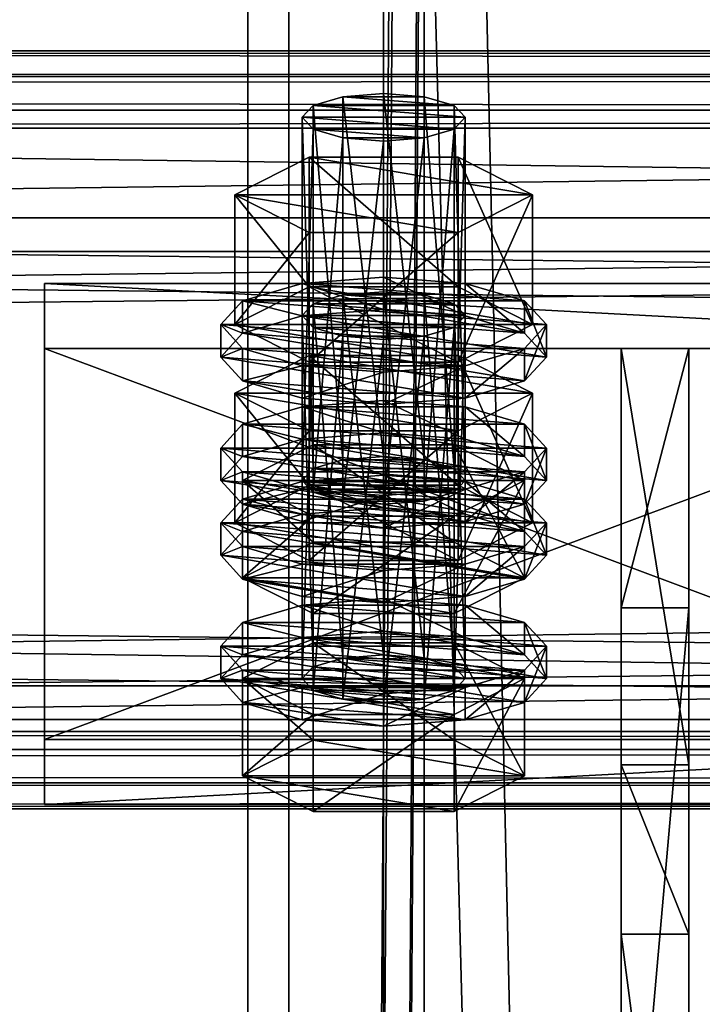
# Model space of a CAD drawing. Header units: millimetres. Extents: x 60485 to 71303, y 100 to 16900.
# Tile 868 of 1056: x 65753 to 65803, y 9896 to 9969. Entities that reach past the tile are written whole.
import ezdxf

# ---------------------------------------------------------------- set-up
doc = ezdxf.new("R2010")
doc.units = ezdxf.units.MM
for name, color, linetype in [('1', 7, 'Continuous'), ('13', 7, 'Continuous'), ('3', 7, 'Continuous'), ('4', 7, 'Continuous'), ('6', 7, 'Continuous'), ('9', 7, 'Continuous')]:
    doc.layers.add(name, color=color, linetype=linetype)

msp = doc.modelspace()

# ---------------------------------------------------------------- meshes
at = {"layer": '1', "color": 7}
mesh = msp.add_polyface(dxfattribs=at)
corners = [(65802.5, 9914.157, 5147.476), (65802.5, 9944.856, 5247.888), (65797.5, 9944.856, 5247.888), (65797.5, 9914.157, 5147.476), (65802.5, 9925.727, 5253.74), (65797.5, 9925.727, 5253.74), (65802.5, 9869.269, 5171.67), (65797.5, 9869.269, 5171.67), (65802.5, 9863.418, 5152.534), (65797.5, 9863.418, 5152.534), (65802.5, 9901.67, 5140.837), (65797.5, 9901.67, 5140.837)]
mesh.append_faces([[corners[k] for k in face] for face in [(0, 2, 3, 3), (1, 5, 2, 2), (4, 7, 5, 5), (6, 9, 7, 7), (8, 11, 9, 9), (10, 3, 11, 11), (1, 6, 4, 4), (8, 0, 10, 10), (3, 9, 11, 11), (7, 2, 5, 5)]], dxfattribs={"vtx0": -1, "color": 7})
mesh.append_faces([[corners[k] for k in face] for face in [(6, 0, 8, 8), (9, 3, 7, 7)]], dxfattribs={"vtx0": -1, "vtx1": -1, "color": 7})
mesh.append_faces([[corners[k] for k in face] for face in [(6, 1, 0, 0), (7, 3, 2, 2)]], dxfattribs={"vtx0": -1, "vtx2": -1, "vtx3": -1, "color": 7})
mesh.append_faces([[corners[k] for k in face] for face in [(0, 1, 2, 2), (1, 4, 5, 5), (4, 6, 7, 7), (6, 8, 9, 9), (8, 10, 11, 11), (10, 0, 3, 3)]], dxfattribs={"vtx2": -1, "vtx3": -1, "color": 7})
at = {"layer": '13', "color": 20}
mesh = msp.add_polyface(dxfattribs=at)
corners = [(65780, 9960.148, 5210.687), (65777, 9960.383, 5211.456), (65777, 9933.606, 5219.642), (65774.804, 9961.025, 5213.556), (65774.804, 9934.248, 5221.743), (65774, 9961.902, 5216.425), (65774, 9935.125, 5224.612), (65774.804, 9962.779, 5219.294), (65774.804, 9936.002, 5227.48), (65777, 9963.421, 5221.394), (65777, 9936.644, 5229.581), (65780, 9963.656, 5222.163), (65780, 9936.879, 5230.349), (65783, 9960.383, 5211.456), (65785.196, 9961.025, 5213.556), (65786, 9961.902, 5216.425), (65785.196, 9962.779, 5219.294), (65783, 9963.421, 5221.394), (65785.485, 9953.402, 5209.09), (65774.515, 9953.402, 5209.09), (65774.515, 9943.839, 5212.013), (65769.03, 9956.18, 5218.174), (65769.03, 9946.617, 5221.098), (65774.515, 9958.958, 5227.259), (65774.515, 9949.394, 5230.183), (65785.485, 9949.394, 5230.183), (65790.97, 9956.18, 5218.174), (65785.485, 9943.839, 5212.013), (65769.608, 9944.863, 5215.36), (65768, 9946.617, 5221.098), (65768, 9944.226, 5221.829), (65769.608, 9942.472, 5216.091), (65769.608, 9948.371, 5226.836), (65769.608, 9945.98, 5227.567), (65774, 9949.655, 5231.036), (65774, 9947.265, 5231.767), (65780, 9950.125, 5232.574), (65780, 9947.735, 5233.305), (65774, 9943.579, 5211.16), (65786, 9943.579, 5211.16), (65790.392, 9944.863, 5215.36), (65792, 9946.617, 5221.098), (65790.392, 9948.371, 5226.836), (65790.392, 9945.98, 5227.567), (65792, 9944.226, 5221.829), (65790.392, 9942.472, 5216.091), (65777, 9945.764, 5163.641), (65783, 9945.764, 5163.641), (65774.804, 9946.406, 5165.741), (65785.196, 9946.406, 5165.741), (65774, 9947.283, 5168.61), (65786, 9947.283, 5168.61), (65774.804, 9948.16, 5171.479), (65785.196, 9948.16, 5171.479), (65777, 9948.802, 5173.579), (65783, 9948.802, 5173.579), (65780, 9949.037, 5174.348)]
mesh.append_faces([[corners[k] for k in face] for face in [(9, 12, 10, 10), (13, 1, 0, 0), (9, 17, 11, 11), (19, 22, 20, 20), (21, 24, 22, 22), (23, 25, 24, 24), (18, 21, 19, 19), (22, 27, 20, 20), (28, 30, 31, 31), (29, 33, 30, 30), (32, 35, 33, 33), (34, 37, 35, 35), (54, 55, 56, 56)]], dxfattribs={"vtx0": -1, "color": 20})
mesh.append_faces([[corners[k] for k in face] for face in [(1, 13, 3, 3), (3, 14, 5, 5), (5, 15, 7, 7), (7, 16, 9, 9), (21, 26, 23, 23), (24, 27, 22, 22), (38, 39, 28, 28), (28, 40, 29, 29), (29, 41, 32, 32), (32, 42, 34, 34), (37, 43, 35, 35), (35, 44, 33, 33), (33, 45, 30, 30), (46, 47, 48, 48), (48, 49, 50, 50), (50, 51, 52, 52), (52, 53, 54, 54)]], dxfattribs={"vtx0": -1, "vtx1": -1, "color": 20})
mesh.append_faces([[corners[k] for k in face] for face in [(0, 1, 2, 2), (1, 3, 4, 4), (3, 5, 6, 6), (5, 7, 8, 8), (7, 9, 10, 10), (9, 11, 12, 12), (18, 19, 20, 20), (19, 21, 22, 22), (21, 23, 24, 24), (28, 29, 30, 30), (29, 32, 33, 33), (32, 34, 35, 35), (34, 36, 37, 37)]], dxfattribs={"vtx2": -1, "vtx3": -1, "color": 20})
mesh = msp.add_polyface(dxfattribs=at)
corners = [(65786, 9961.902, 5216.425), (65785.196, 9961.025, 5213.556), (65785.196, 9934.248, 5221.743), (65783, 9960.383, 5211.456), (65783, 9933.606, 5219.642), (65780, 9960.148, 5210.687), (65780, 9933.371, 5218.874), (65780, 9963.656, 5222.163), (65783, 9963.421, 5221.394), (65783, 9936.644, 5229.581), (65780, 9936.879, 5230.349), (65785.196, 9962.779, 5219.294), (65785.196, 9936.002, 5227.48), (65786, 9935.125, 5224.612), (65774.804, 9961.025, 5213.556), (65774, 9961.902, 5216.425), (65774.804, 9962.779, 5219.294), (65777, 9963.421, 5221.394), (65790.97, 9956.18, 5218.174), (65785.485, 9953.402, 5209.09), (65785.485, 9943.839, 5212.013), (65790.97, 9946.617, 5221.098), (65774.515, 9943.839, 5212.013), (65774.515, 9958.958, 5227.259), (65785.485, 9958.958, 5227.259), (65785.485, 9949.394, 5230.183), (65769.03, 9956.18, 5218.174), (65774.515, 9949.394, 5230.183), (65792, 9946.617, 5221.098), (65790.392, 9944.863, 5215.36), (65790.392, 9942.472, 5216.091), (65792, 9944.226, 5221.829), (65780, 9950.125, 5232.574), (65786, 9949.655, 5231.036), (65786, 9947.265, 5231.767), (65780, 9947.735, 5233.305), (65790.392, 9948.371, 5226.836), (65790.392, 9945.98, 5227.567), (65769.608, 9944.863, 5215.36), (65786, 9943.579, 5211.16), (65768, 9946.617, 5221.098), (65769.608, 9948.371, 5226.836), (65774, 9949.655, 5231.036), (65774, 9947.265, 5231.767), (65769.608, 9945.98, 5227.567), (65783, 9945.764, 5163.641), (65777, 9945.764, 5163.641), (65780, 9945.529, 5162.872), (65774.804, 9946.406, 5165.741), (65785.196, 9946.406, 5165.741), (65774, 9947.283, 5168.61), (65786, 9947.283, 5168.61), (65774.804, 9948.16, 5171.479), (65785.196, 9948.16, 5171.479), (65777, 9948.802, 5173.579), (65783, 9948.802, 5173.579), (65774.515, 9944.339, 5179.444), (65790.97, 9941.561, 5170.359), (65785.485, 9944.339, 5179.444)]
mesh.append_faces([[corners[k] for k in face] for face in [(7, 9, 10, 10), (18, 20, 21, 21), (19, 22, 20, 20), (24, 21, 25, 25), (23, 18, 24, 24), (21, 27, 25, 25), (28, 30, 31, 31), (32, 34, 35, 35), (33, 37, 34, 34), (36, 31, 37, 37), (42, 33, 32, 32), (37, 35, 34, 34), (45, 46, 47, 47), (56, 57, 58, 58)]], dxfattribs={"vtx0": -1, "color": 20})
mesh.append_faces([[corners[k] for k in face] for face in [(14, 3, 1, 1), (15, 1, 0, 0), (16, 0, 11, 11), (17, 11, 8, 8), (26, 19, 18, 18), (27, 21, 20, 20), (38, 39, 29, 29), (40, 29, 28, 28), (41, 28, 36, 36), (42, 36, 33, 33), (43, 37, 31, 31), (44, 31, 30, 30), (48, 45, 49, 49), (50, 49, 51, 51), (52, 51, 53, 53), (54, 53, 55, 55)]], dxfattribs={"vtx0": -1, "vtx2": -1, "vtx3": -1, "color": 20})
mesh.append_faces([[corners[k] for k in face] for face in [(0, 1, 2, 2), (1, 3, 4, 4), (3, 5, 6, 6), (7, 8, 9, 9), (8, 11, 12, 12), (11, 0, 13, 13), (18, 19, 20, 20), (23, 24, 25, 25), (24, 18, 21, 21), (28, 29, 30, 30), (32, 33, 34, 34), (33, 36, 37, 37), (36, 28, 31, 31)]], dxfattribs={"vtx2": -1, "vtx3": -1, "color": 20})
mesh = msp.add_polyface(dxfattribs=at)
corners = [(65786, 9961.902, 5216.425), (65785.196, 9934.248, 5221.743), (65786, 9935.125, 5224.612), (65785.196, 9961.025, 5213.556), (65783, 9933.606, 5219.642), (65783, 9960.383, 5211.456), (65780, 9933.371, 5218.874), (65783, 9963.421, 5221.394), (65785.196, 9936.002, 5227.48), (65783, 9936.644, 5229.581), (65785.196, 9962.779, 5219.294), (65777, 9936.644, 5229.581), (65780, 9936.879, 5230.349), (65774.804, 9936.002, 5227.48), (65774, 9935.125, 5224.612), (65769.608, 9935.125, 5224.612), (65785.196, 9932.494, 5216.005), (65790.392, 9935.125, 5224.612), (65774.804, 9937.757, 5233.218), (65785.196, 9937.757, 5233.218), (65792, 9937.516, 5223.881), (65790.392, 9935.762, 5218.143), (65790.392, 9933.371, 5218.874), (65792, 9935.125, 5224.612), (65780, 9941.024, 5235.356), (65786, 9940.554, 5233.819), (65786, 9938.164, 5234.55), (65780, 9938.634, 5236.087), (65790.392, 9939.27, 5229.618), (65790.392, 9936.879, 5230.349), (65786, 9934.478, 5213.942), (65774, 9934.478, 5213.942), (65780, 9934.008, 5212.405), (65769.608, 9935.762, 5218.143), (65768, 9937.516, 5223.881), (65769.608, 9939.27, 5229.618), (65774, 9940.554, 5233.819), (65774, 9938.164, 5234.55), (65769.608, 9936.879, 5230.349), (65790.392, 9944.863, 5215.36), (65786, 9943.579, 5211.16), (65786, 9941.188, 5211.891), (65790.392, 9942.472, 5216.091), (65780, 9943.108, 5209.622), (65780, 9940.718, 5210.353), (65774, 9943.579, 5211.16), (65768, 9944.226, 5221.829), (65780, 9949.037, 5174.348), (65783, 9948.802, 5173.579), (65783, 9922.026, 5181.765), (65785.196, 9948.16, 5171.479), (65785.196, 9921.384, 5179.665), (65790.97, 9941.561, 5170.359), (65785.485, 9938.784, 5161.274), (65785.485, 9929.221, 5164.198), (65774.515, 9944.339, 5179.444), (65785.485, 9944.339, 5179.444), (65785.485, 9934.776, 5182.368), (65790.97, 9931.998, 5173.283), (65769.03, 9941.561, 5170.359), (65774, 9935.037, 5183.221), (65790.392, 9933.753, 5179.021), (65786, 9935.037, 5183.221), (65780, 9935.507, 5184.759)]
mesh.append_faces([[corners[k] for k in face] for face in [(0, 1, 2, 2), (3, 4, 1, 1), (5, 6, 4, 4), (7, 8, 9, 9), (10, 2, 8, 8), (9, 11, 12, 12), (18, 17, 19, 19), (20, 22, 23, 23), (24, 26, 27, 27), (25, 29, 26, 26), (28, 23, 29, 29), (30, 31, 32, 32), (36, 25, 24, 24), (29, 27, 26, 26), (39, 41, 42, 42), (40, 44, 41, 41), (40, 45, 43, 43), (56, 58, 57, 57), (60, 62, 63, 63)]], dxfattribs={"vtx0": -1, "color": 20})
mesh.append_faces([[corners[k] for k in face] for face in [(11, 9, 8, 8), (13, 8, 2, 2), (14, 2, 1, 1), (15, 16, 17, 17), (33, 30, 21, 21), (34, 21, 20, 20), (35, 20, 28, 28), (36, 28, 25, 25), (37, 29, 23, 23), (38, 23, 22, 22), (46, 42, 41, 41), (59, 53, 52, 52), (60, 61, 62, 62)]], dxfattribs={"vtx0": -1, "vtx2": -1, "vtx3": -1, "color": 20})
mesh.append_faces([[corners[k] for k in face] for face in [(20, 21, 22, 22), (24, 25, 26, 26), (25, 28, 29, 29), (28, 20, 23, 23), (39, 40, 41, 41), (40, 43, 44, 44), (47, 48, 49, 49), (48, 50, 51, 51), (52, 53, 54, 54), (55, 56, 57, 57), (56, 52, 58, 58)]], dxfattribs={"vtx2": -1, "vtx3": -1, "color": 20})
mesh = msp.add_polyface(dxfattribs=at)
corners = [(65780, 9960.148, 5210.687), (65777, 9933.606, 5219.642), (65780, 9933.371, 5218.874), (65777, 9960.383, 5211.456), (65774.804, 9934.248, 5221.743), (65774.804, 9961.025, 5213.556), (65774, 9935.125, 5224.612), (65774, 9961.902, 5216.425), (65774.804, 9936.002, 5227.48), (65774.804, 9962.779, 5219.294), (65777, 9936.644, 5229.581), (65785.196, 9936.002, 5227.48), (65786, 9935.125, 5224.612), (65785.196, 9934.248, 5221.743), (65769.608, 9935.125, 5224.612), (65790.392, 9935.125, 5224.612), (65774.804, 9937.757, 5233.218), (65774, 9934.478, 5213.942), (65769.608, 9935.762, 5218.143), (65769.608, 9933.371, 5218.874), (65768, 9937.516, 5223.881), (65768, 9935.125, 5224.612), (65769.608, 9939.27, 5229.618), (65769.608, 9936.879, 5230.349), (65774, 9940.554, 5233.819), (65774, 9938.164, 5234.55), (65780, 9941.024, 5235.356), (65780, 9938.634, 5236.087), (65786, 9934.478, 5213.942), (65790.392, 9935.762, 5218.143), (65792, 9937.516, 5223.881), (65790.392, 9939.27, 5229.618), (65790.392, 9936.879, 5230.349), (65792, 9935.125, 5224.612), (65790.392, 9933.371, 5218.874), (65780, 9943.108, 5209.622), (65774, 9943.579, 5211.16), (65774, 9941.188, 5211.891), (65780, 9940.718, 5210.353), (65769.608, 9944.863, 5215.36), (65769.608, 9942.472, 5216.091), (65768, 9944.226, 5221.829), (65786, 9941.188, 5211.891), (65774, 9947.283, 5168.61), (65774.804, 9948.16, 5171.479), (65774.804, 9921.384, 5179.665), (65777, 9948.802, 5173.579), (65777, 9922.026, 5181.765), (65780, 9949.037, 5174.348), (65780, 9922.261, 5182.534), (65774.515, 9938.784, 5161.274), (65769.03, 9941.561, 5170.359), (65769.03, 9931.998, 5173.283), (65774.515, 9944.339, 5179.444), (65774.515, 9934.776, 5182.368), (65785.485, 9934.776, 5182.368), (65785.485, 9938.784, 5161.274), (65790.97, 9941.561, 5170.359), (65774, 9935.037, 5183.221), (65780, 9935.507, 5184.759), (65780, 9933.116, 5185.489), (65769.608, 9933.753, 5179.021), (65790.392, 9933.753, 5179.021)]
mesh.append_faces([[corners[k] for k in face] for face in [(0, 1, 2, 2), (3, 4, 1, 1), (5, 6, 4, 4), (7, 8, 6, 6), (9, 10, 8, 8), (18, 21, 19, 19), (20, 23, 21, 21), (22, 25, 23, 23), (24, 27, 25, 25), (35, 37, 38, 38), (36, 40, 37, 37), (40, 38, 37, 37), (51, 54, 52, 52), (53, 55, 54, 54), (56, 51, 50, 50)]], dxfattribs={"vtx0": -1, "color": 20})
mesh.append_faces([[corners[k] for k in face] for face in [(10, 11, 8, 8), (8, 12, 6, 6), (6, 13, 4, 4), (14, 15, 16, 16), (17, 28, 18, 18), (18, 29, 20, 20), (20, 30, 22, 22), (22, 31, 24, 24), (27, 32, 25, 25), (25, 33, 23, 23), (23, 34, 21, 21), (41, 42, 40, 40), (51, 57, 53, 53), (61, 62, 58, 58)]], dxfattribs={"vtx0": -1, "vtx1": -1, "color": 20})
mesh.append_faces([[corners[k] for k in face] for face in [(40, 42, 38, 38)]], dxfattribs={"vtx0": -1, "vtx2": -1, "vtx3": -1, "color": 20})
mesh.append_faces([[corners[k] for k in face] for face in [(17, 18, 19, 19), (18, 20, 21, 21), (20, 22, 23, 23), (22, 24, 25, 25), (24, 26, 27, 27), (35, 36, 37, 37), (36, 39, 40, 40), (43, 44, 45, 45), (44, 46, 47, 47), (46, 48, 49, 49), (50, 51, 52, 52), (51, 53, 54, 54), (58, 59, 60, 60)]], dxfattribs={"vtx2": -1, "vtx3": -1, "color": 20})
mesh = msp.add_polyface(dxfattribs=at)
corners = [(65774.804, 9934.248, 5221.743), (65785.196, 9934.248, 5221.743), (65783, 9933.606, 5219.642), (65777, 9933.606, 5219.642), (65780, 9933.371, 5218.874), (65790.392, 9935.125, 5224.612), (65785.196, 9932.494, 5216.005), (65785.196, 9925.322, 5218.198), (65790.392, 9927.953, 5226.804), (65774.804, 9937.757, 5233.218), (65785.196, 9937.757, 5233.218), (65785.196, 9930.584, 5235.411), (65774.804, 9930.584, 5235.411), (65790.392, 9935.762, 5218.143), (65786, 9934.478, 5213.942), (65786, 9932.087, 5214.673), (65790.392, 9933.371, 5218.874), (65780, 9934.008, 5212.405), (65780, 9931.617, 5213.136), (65768, 9935.125, 5224.612), (65786, 9947.283, 5168.61), (65785.196, 9946.406, 5165.741), (65785.196, 9919.63, 5173.927), (65783, 9945.764, 5163.641), (65783, 9918.987, 5171.827), (65780, 9945.529, 5162.872), (65780, 9918.752, 5171.058), (65780, 9949.037, 5174.348), (65783, 9922.026, 5181.765), (65780, 9922.261, 5182.534), (65783, 9948.802, 5173.579), (65785.196, 9921.384, 5179.665), (65785.196, 9948.16, 5171.479), (65786, 9920.507, 5176.796), (65790.97, 9941.561, 5170.359), (65785.485, 9929.221, 5164.198), (65790.97, 9931.998, 5173.283), (65785.485, 9938.784, 5161.274), (65774.515, 9929.221, 5164.198), (65774.515, 9934.776, 5182.368), (65785.485, 9934.776, 5182.368), (65792, 9931.998, 5173.283), (65790.392, 9930.244, 5167.545), (65790.392, 9927.853, 5168.276), (65792, 9929.608, 5174.014), (65786, 9928.96, 5163.345), (65786, 9926.569, 5164.076), (65780, 9928.49, 5161.807), (65780, 9926.099, 5162.538), (65780, 9935.507, 5184.759), (65786, 9935.037, 5183.221), (65786, 9932.646, 5183.952), (65780, 9933.116, 5185.489), (65790.392, 9933.753, 5179.021), (65790.392, 9931.362, 5179.752), (65774, 9928.96, 5163.345), (65769.608, 9930.244, 5167.545), (65768, 9931.998, 5173.283), (65769.608, 9933.753, 5179.021), (65774, 9932.646, 5183.952), (65769.608, 9931.362, 5179.752), (65768, 9929.608, 5174.014)]
mesh.append_faces([[corners[k] for k in face] for face in [(3, 2, 4, 4), (5, 7, 8, 8), (10, 8, 11, 11), (8, 12, 11, 11), (13, 15, 16, 16), (14, 18, 15, 15), (27, 28, 29, 29), (30, 31, 28, 28), (32, 33, 31, 31), (34, 35, 36, 36), (37, 38, 35, 35), (36, 39, 40, 40), (41, 43, 44, 44), (42, 46, 43, 43), (49, 51, 52, 52), (50, 54, 51, 51), (53, 44, 54, 54), (45, 55, 47, 47), (54, 52, 51, 51)]], dxfattribs={"vtx0": -1, "color": 20})
mesh.append_faces([[corners[k] for k in face] for face in [(0, 1, 2, 2), (19, 16, 15, 15), (39, 36, 35, 35), (56, 45, 42, 42), (57, 42, 41, 41), (58, 41, 53, 53), (59, 54, 44, 44), (60, 44, 43, 43), (61, 43, 46, 46)]], dxfattribs={"vtx0": -1, "vtx2": -1, "vtx3": -1, "color": 20})
mesh.append_faces([[corners[k] for k in face] for face in [(5, 6, 7, 7), (9, 10, 11, 11), (10, 5, 8, 8), (13, 14, 15, 15), (14, 17, 18, 18), (20, 21, 22, 22), (21, 23, 24, 24), (23, 25, 26, 26), (32, 20, 33, 33), (41, 42, 43, 43), (42, 45, 46, 46), (45, 47, 48, 48), (49, 50, 51, 51), (50, 53, 54, 54), (53, 41, 44, 44)]], dxfattribs={"vtx2": -1, "vtx3": -1, "color": 20})
mesh = msp.add_polyface(dxfattribs=at)
corners = [(65774.804, 9934.248, 5221.743), (65783, 9933.606, 5219.642), (65777, 9933.606, 5219.642), (65785.196, 9932.494, 5216.005), (65774.804, 9932.494, 5216.005), (65774.804, 9925.322, 5218.198), (65769.608, 9935.125, 5224.612), (65769.608, 9927.953, 5226.804), (65774.804, 9937.757, 5233.218), (65774.804, 9930.584, 5235.411), (65785.196, 9930.584, 5235.411), (65790.392, 9927.953, 5226.804), (65780, 9934.008, 5212.405), (65774, 9934.478, 5213.942), (65774, 9932.087, 5214.673), (65780, 9931.617, 5213.136), (65769.608, 9933.371, 5218.874), (65768, 9935.125, 5224.612), (65786, 9932.087, 5214.673), (65780, 9945.529, 5162.872), (65777, 9945.764, 5163.641), (65777, 9918.987, 5171.827), (65774.804, 9946.406, 5165.741), (65774.804, 9919.63, 5173.927), (65774, 9947.283, 5168.61), (65774, 9920.507, 5176.796), (65774.804, 9921.384, 5179.665), (65774.804, 9948.16, 5171.479), (65777, 9922.026, 5181.765), (65777, 9948.802, 5173.579), (65780, 9922.261, 5182.534), (65785.485, 9938.784, 5161.274), (65774.515, 9938.784, 5161.274), (65774.515, 9929.221, 5164.198), (65769.03, 9931.998, 5173.283), (65774.515, 9934.776, 5182.368), (65785.485, 9929.221, 5164.198), (65780, 9928.49, 5161.807), (65774, 9928.96, 5163.345), (65774, 9926.569, 5164.076), (65780, 9926.099, 5162.538), (65769.608, 9930.244, 5167.545), (65769.608, 9927.853, 5168.276), (65768, 9931.998, 5173.283), (65768, 9929.608, 5174.014), (65769.608, 9933.753, 5179.021), (65769.608, 9931.362, 5179.752), (65774, 9935.037, 5183.221), (65774, 9932.646, 5183.952), (65780, 9933.116, 5185.489), (65786, 9928.96, 5163.345), (65790.392, 9930.244, 5167.545), (65792, 9931.998, 5173.283), (65790.392, 9931.362, 5179.752), (65792, 9929.608, 5174.014), (65790.392, 9927.853, 5168.276), (65786, 9926.569, 5164.076)]
mesh.append_faces([[corners[k] for k in face] for face in [(4, 7, 5, 5), (6, 9, 7, 7), (8, 10, 9, 9), (3, 6, 4, 4), (12, 14, 15, 15), (13, 16, 14, 14), (16, 15, 14, 14), (24, 26, 25, 25), (27, 28, 26, 26), (29, 30, 28, 28), (32, 34, 33, 33), (34, 36, 33, 33), (37, 39, 40, 40), (38, 42, 39, 39), (41, 44, 42, 42), (43, 46, 44, 44), (45, 48, 46, 46), (47, 49, 48, 48)]], dxfattribs={"vtx0": -1, "color": 20})
mesh.append_faces([[corners[k] for k in face] for face in [(0, 1, 2, 2), (9, 11, 7, 7), (17, 18, 16, 16), (35, 36, 34, 34), (38, 50, 41, 41), (41, 51, 43, 43), (43, 52, 45, 45), (49, 53, 48, 48), (48, 54, 46, 46), (46, 55, 44, 44), (44, 56, 42, 42)]], dxfattribs={"vtx0": -1, "vtx1": -1, "color": 20})
mesh.append_faces([[corners[k] for k in face] for face in [(16, 18, 15, 15)]], dxfattribs={"vtx0": -1, "vtx2": -1, "vtx3": -1, "color": 20})
mesh.append_faces([[corners[k] for k in face] for face in [(3, 4, 5, 5), (4, 6, 7, 7), (6, 8, 9, 9), (12, 13, 14, 14), (19, 20, 21, 21), (20, 22, 23, 23), (22, 24, 25, 25), (31, 32, 33, 33), (37, 38, 39, 39), (38, 41, 42, 42), (41, 43, 44, 44), (43, 45, 46, 46), (45, 47, 48, 48)]], dxfattribs={"vtx2": -1, "vtx3": -1, "color": 20})
mesh = msp.add_polyface(dxfattribs=at)
corners = [(65785.196, 9932.494, 5216.005), (65774.804, 9925.322, 5218.198), (65785.196, 9925.322, 5218.198), (65769.608, 9927.953, 5226.804), (65790.392, 9927.953, 5226.804), (65786, 9947.283, 5168.61), (65785.196, 9919.63, 5173.927), (65786, 9920.507, 5176.796), (65785.196, 9946.406, 5165.741), (65783, 9918.987, 5171.827), (65783, 9945.764, 5163.641), (65780, 9918.752, 5171.058), (65785.196, 9921.384, 5179.665), (65780, 9922.261, 5182.534), (65783, 9922.026, 5181.765), (65777, 9922.026, 5181.765), (65774.804, 9921.384, 5179.665), (65774.804, 9919.63, 5173.927), (65777, 9918.987, 5171.827), (65790.392, 9920.507, 5176.796), (65785.196, 9917.875, 5168.19), (65785.196, 9910.703, 5170.382), (65790.392, 9913.334, 5178.989), (65774.804, 9910.703, 5170.382), (65774.804, 9923.138, 5185.403), (65785.196, 9923.138, 5185.403), (65785.196, 9915.966, 5187.596), (65769.608, 9920.507, 5176.796), (65774.804, 9915.966, 5187.596), (65769.608, 9913.334, 5178.989), (65792, 9922.897, 5176.065), (65790.392, 9921.143, 5170.328), (65790.392, 9918.752, 5171.058), (65792, 9920.507, 5176.796), (65786, 9919.859, 5166.127), (65786, 9917.468, 5166.858), (65780, 9919.389, 5164.59), (65780, 9916.998, 5165.321), (65780, 9926.406, 5187.541), (65786, 9925.936, 5186.004), (65786, 9923.545, 5186.734), (65780, 9924.015, 5188.272), (65790.392, 9924.652, 5181.803), (65790.392, 9922.261, 5182.534), (65774, 9919.859, 5166.127), (65769.608, 9921.143, 5170.328), (65768, 9922.897, 5176.065), (65769.608, 9924.652, 5181.803), (65774, 9925.936, 5186.004), (65774, 9923.545, 5186.734), (65769.608, 9922.261, 5182.534), (65768, 9920.507, 5176.796), (65786, 9928.96, 5163.345), (65780, 9926.099, 5162.538), (65786, 9926.569, 5164.076)]
mesh.append_faces([[corners[k] for k in face] for face in [(0, 1, 2, 2), (5, 6, 7, 7), (8, 9, 6, 6), (10, 11, 9, 9), (12, 13, 14, 14), (18, 9, 11, 11), (19, 21, 22, 22), (20, 23, 21, 21), (25, 22, 26, 26), (24, 19, 25, 25), (22, 28, 26, 26), (30, 32, 33, 33), (31, 35, 32, 32), (34, 37, 35, 35), (38, 40, 41, 41), (39, 43, 40, 40), (42, 33, 43, 43), (34, 44, 36, 36), (48, 39, 38, 38), (43, 41, 40, 40), (52, 53, 54, 54)]], dxfattribs={"vtx0": -1, "color": 20})
mesh.append_faces([[corners[k] for k in face] for face in [(3, 4, 2, 2), (15, 12, 7, 7), (16, 7, 6, 6), (17, 6, 9, 9), (27, 20, 19, 19), (29, 22, 21, 21), (45, 34, 31, 31), (46, 31, 30, 30), (47, 30, 42, 42), (48, 42, 39, 39), (49, 43, 33, 33), (50, 33, 32, 32), (51, 32, 35, 35)]], dxfattribs={"vtx0": -1, "vtx2": -1, "vtx3": -1, "color": 20})
mesh.append_faces([[corners[k] for k in face] for face in [(19, 20, 21, 21), (24, 25, 26, 26), (25, 19, 22, 22), (30, 31, 32, 32), (31, 34, 35, 35), (34, 36, 37, 37), (38, 39, 40, 40), (39, 42, 43, 43), (42, 30, 33, 33)]], dxfattribs={"vtx2": -1, "vtx3": -1, "color": 20})
mesh = msp.add_polyface(dxfattribs=at)
corners = [(65769.608, 9927.953, 5226.804), (65785.196, 9925.322, 5218.198), (65774.804, 9925.322, 5218.198), (65780, 9945.529, 5162.872), (65777, 9918.987, 5171.827), (65780, 9918.752, 5171.058), (65777, 9945.764, 5163.641), (65774.804, 9919.63, 5173.927), (65774.804, 9946.406, 5165.741), (65774, 9920.507, 5176.796), (65780, 9922.261, 5182.534), (65785.196, 9921.384, 5179.665), (65777, 9922.026, 5181.765), (65786, 9920.507, 5176.796), (65774.804, 9921.384, 5179.665), (65785.196, 9919.63, 5173.927), (65783, 9918.987, 5171.827), (65785.196, 9917.875, 5168.19), (65774.804, 9917.875, 5168.19), (65774.804, 9910.703, 5170.382), (65769.608, 9920.507, 5176.796), (65769.608, 9913.334, 5178.989), (65774.804, 9923.138, 5185.403), (65774.804, 9915.966, 5187.596), (65785.196, 9915.966, 5187.596), (65790.392, 9920.507, 5176.796), (65790.392, 9913.334, 5178.989), (65785.196, 9910.703, 5170.382), (65780, 9919.389, 5164.59), (65774, 9919.859, 5166.127), (65774, 9917.468, 5166.858), (65780, 9916.998, 5165.321), (65769.608, 9921.143, 5170.328), (65769.608, 9918.752, 5171.058), (65768, 9922.897, 5176.065), (65768, 9920.507, 5176.796), (65769.608, 9924.652, 5181.803), (65769.608, 9922.261, 5182.534), (65774, 9925.936, 5186.004), (65774, 9923.545, 5186.734), (65780, 9926.406, 5187.541), (65780, 9924.015, 5188.272), (65786, 9919.859, 5166.127), (65790.392, 9921.143, 5170.328), (65792, 9922.897, 5176.065), (65790.392, 9924.652, 5181.803), (65790.392, 9922.261, 5182.534), (65792, 9920.507, 5176.796), (65790.392, 9918.752, 5171.058), (65786, 9917.468, 5166.858), (65769.608, 9927.853, 5168.276), (65786, 9926.569, 5164.076), (65780, 9926.099, 5162.538), (65774, 9926.569, 5164.076)]
mesh.append_faces([[corners[k] for k in face] for face in [(0, 1, 2, 2), (3, 4, 5, 5), (6, 7, 4, 4), (8, 9, 7, 7), (18, 21, 19, 19), (20, 23, 21, 21), (22, 24, 23, 23), (17, 20, 18, 18), (21, 27, 19, 19), (28, 30, 31, 31), (29, 33, 30, 30), (32, 35, 33, 33), (34, 37, 35, 35), (36, 39, 37, 37), (38, 41, 39, 39), (33, 31, 30, 30), (50, 52, 53, 53)]], dxfattribs={"vtx0": -1, "color": 20})
mesh.append_faces([[corners[k] for k in face] for face in [(10, 11, 12, 12), (12, 13, 14, 14), (14, 15, 9, 9), (9, 15, 7, 7), (7, 16, 4, 4), (20, 25, 22, 22), (23, 26, 21, 21), (29, 42, 32, 32), (32, 43, 34, 34), (34, 44, 36, 36), (36, 45, 38, 38), (41, 46, 39, 39), (39, 47, 37, 37), (37, 48, 35, 35), (35, 49, 33, 33)]], dxfattribs={"vtx0": -1, "vtx1": -1, "color": 20})
mesh.append_faces([[corners[k] for k in face] for face in [(33, 49, 31, 31), (50, 51, 52, 52)]], dxfattribs={"vtx0": -1, "vtx2": -1, "vtx3": -1, "color": 20})
mesh.append_faces([[corners[k] for k in face] for face in [(17, 18, 19, 19), (18, 20, 21, 21), (20, 22, 23, 23), (28, 29, 30, 30), (29, 32, 33, 33), (32, 34, 35, 35), (34, 36, 37, 37), (36, 38, 39, 39), (38, 40, 41, 41)]], dxfattribs={"vtx2": -1, "vtx3": -1, "color": 20})
at = {"layer": '3', "color": 91}
mesh = msp.add_polyface(dxfattribs=at)
corners = [(65773, 16854.959, 2970.03), (65773, 16738.421, 2970.03), (65773, 8515, 5484.182), (65773, 8515, 5561.563), (65773, 16854.959, 3011.782), (65827, 8515, 5561.563), (65827, 16854.959, 3011.782), (65827, 16738.421, 2970.03), (65827, 16854.959, 2970.03), (65827, 8515, 5484.182), (65830, 8515, 5564.7), (65830, 8515, 5481.045), (65770, 8515, 5481.045), (65770, 8515, 5564.7), (65770, 16854.959, 3014.919), (65830, 16854.959, 3014.919), (65830, 16854.959, 2970.03), (65770, 16854.959, 2970.03), (65770, 16728.16, 2970.03), (65830, 16728.16, 2970.03)]
mesh.append_faces([[corners[k] for k in face] for face in [(1, 4, 0, 0), (3, 1, 2, 2), (3, 6, 4, 4), (7, 5, 9, 9), (6, 7, 8, 8), (1, 9, 2, 2), (10, 14, 15, 15), (16, 6, 8, 8), (0, 14, 17, 17), (18, 13, 12, 12), (14, 18, 17, 17), (19, 12, 11, 11), (19, 15, 16, 16), (10, 19, 11, 11), (7, 16, 8, 8), (17, 1, 0, 0)]], dxfattribs={"vtx0": -1, "color": 91})
mesh.append_faces([[corners[k] for k in face] for face in [(4, 1, 3, 3), (5, 7, 6, 6), (10, 5, 13, 13), (5, 11, 9, 9), (9, 11, 2, 2), (13, 3, 12, 12), (3, 13, 5, 5), (12, 2, 11, 11), (14, 4, 15, 15), (15, 6, 16, 16), (13, 18, 14, 14), (15, 19, 10, 10), (19, 7, 18, 18), (18, 1, 17, 17), (1, 18, 7, 7)]], dxfattribs={"vtx0": -1, "vtx1": -1, "color": 91})
mesh.append_faces([[corners[k] for k in face] for face in [(5, 10, 11, 11), (12, 3, 2, 2), (14, 0, 4, 4), (15, 4, 6, 6), (7, 19, 16, 16)]], dxfattribs={"vtx0": -1, "vtx2": -1, "vtx3": -1, "color": 91})
mesh.append_faces([[corners[k] for k in face] for face in [(3, 5, 6, 6), (1, 7, 9, 9), (10, 13, 14, 14), (19, 18, 12, 12)]], dxfattribs={"vtx2": -1, "vtx3": -1, "color": 91})
mesh = msp.add_polyface(dxfattribs=at)
corners = [(65845, 9911.233, 5137.913), (65755, 9911.233, 5137.913), (65755, 9944.856, 5247.888), (65845, 9944.856, 5247.888), (65755, 9916.015, 5136.451), (65755, 9949.637, 5246.427), (65845, 9916.015, 5136.451), (65845, 9949.637, 5246.427)]
mesh.append_faces([[corners[k] for k in face] for face in [(0, 2, 3, 3), (1, 5, 2, 2), (4, 7, 5, 5), (6, 3, 7, 7), (1, 6, 4, 4), (3, 5, 7, 7)]], dxfattribs={"vtx0": -1, "color": 91})
mesh.append_faces([[corners[k] for k in face] for face in [(0, 1, 2, 2), (1, 4, 5, 5), (4, 6, 7, 7), (6, 0, 3, 3), (1, 0, 6, 6), (3, 2, 5, 5)]], dxfattribs={"vtx2": -1, "vtx3": -1, "color": 91})
at = {"layer": '4', "color": 171}
mesh = msp.add_polyface(dxfattribs=at)
corners = [(65783, 10172.801, 4974.204), (65817, 10172.801, 4974.204), (65817, 8672.261, 3030.03), (65783, 8672.261, 3030.03), (65817, 10117.61, 4991.078), (65817, 8604.048, 3030.03), (65783, 10117.61, 4991.078), (65783, 8604.048, 3030.03), (65780, 10175.867, 4973.267), (65780, 10114.544, 4992.015), (65780, 8600.258, 3030.03), (65780, 8676.051, 3030.03), (65820, 10114.544, 4992.015), (65820, 8600.258, 3030.03), (65820, 10175.867, 4973.267), (65820, 8676.051, 3030.03)]
mesh.append_faces([[corners[k] for k in face] for face in [(0, 2, 3, 3), (1, 5, 2, 2), (4, 7, 5, 5), (6, 3, 7, 7), (8, 10, 11, 11), (9, 13, 10, 10), (12, 15, 13, 13), (14, 11, 15, 15)]], dxfattribs={"vtx0": -1, "color": 171})
mesh.append_faces([[corners[k] for k in face] for face in [(9, 6, 12, 12), (6, 8, 0, 0), (0, 8, 1, 1), (12, 4, 14, 14), (4, 12, 6, 6), (14, 1, 8, 8), (11, 3, 15, 15), (3, 10, 7, 7), (7, 10, 5, 5), (15, 2, 13, 13), (2, 15, 3, 3), (13, 5, 10, 10)]], dxfattribs={"vtx0": -1, "vtx1": -1, "color": 171})
mesh.append_faces([[corners[k] for k in face] for face in [(6, 9, 8, 8), (14, 4, 1, 1), (3, 11, 10, 10), (13, 2, 5, 5)]], dxfattribs={"vtx0": -1, "vtx2": -1, "vtx3": -1, "color": 171})
mesh.append_faces([[corners[k] for k in face] for face in [(0, 1, 2, 2), (1, 4, 5, 5), (4, 6, 7, 7), (6, 0, 3, 3), (8, 9, 10, 10), (9, 12, 13, 13), (12, 14, 15, 15), (14, 8, 11, 11)]], dxfattribs={"vtx2": -1, "vtx3": -1, "color": 171})
at = {"layer": '6', "color": 2}
mesh = msp.add_polyface(dxfattribs=at)
corners = [(65827, 8555, 2973.03), (65773, 8555, 2973.03), (65773, 16718.348, 2973.03), (65827, 16718.348, 2973.03), (65773, 8555, 3027.03), (65773, 16541.721, 3027.03), (65827, 8555, 3027.03), (65827, 16541.721, 3027.03), (65830, 8555, 2970.03), (65830, 8555, 3030.03), (65830, 16531.909, 3030.03), (65830, 16728.16, 2970.03), (65770, 8555, 3030.03), (65770, 16531.909, 3030.03), (65770, 8555, 2970.03), (65770, 16728.16, 2970.03)]
mesh.append_faces([[corners[k] for k in face] for face in [(0, 2, 3, 3), (1, 5, 2, 2), (4, 7, 5, 5), (6, 3, 7, 7), (8, 10, 11, 11), (9, 13, 10, 10), (12, 15, 13, 13), (14, 11, 15, 15)]], dxfattribs={"vtx0": -1, "color": 2})
mesh.append_faces([[corners[k] for k in face] for face in [(9, 6, 12, 12), (6, 8, 0, 0), (0, 8, 1, 1), (12, 4, 14, 14), (4, 12, 6, 6), (14, 1, 8, 8), (11, 3, 15, 15), (3, 10, 7, 7), (7, 10, 5, 5), (15, 2, 13, 13), (2, 15, 3, 3), (13, 5, 10, 10)]], dxfattribs={"vtx0": -1, "vtx1": -1, "color": 2})
mesh.append_faces([[corners[k] for k in face] for face in [(6, 9, 8, 8), (14, 4, 1, 1), (3, 11, 10, 10), (13, 2, 5, 5)]], dxfattribs={"vtx0": -1, "vtx2": -1, "vtx3": -1, "color": 2})
mesh.append_faces([[corners[k] for k in face] for face in [(0, 1, 2, 2), (1, 4, 5, 5), (4, 6, 7, 7), (6, 0, 3, 3), (8, 9, 10, 10), (9, 12, 13, 13), (12, 14, 15, 15), (14, 8, 11, 11)]], dxfattribs={"vtx2": -1, "vtx3": -1, "color": 2})
at = {"layer": '9', "color": 243}
mesh = msp.add_polyface(dxfattribs=at)
corners = [(62900, 9962.427, 5127.488), (62900, 9917.483, 5141.236), (66100, 9917.483, 5141.236), (66100, 9962.427, 5127.488), (62900, 9951.998, 5254.075), (66100, 9951.998, 5254.075), (62900, 9916.616, 5264.898), (66100, 9916.616, 5264.898), (62900, 9912.814, 5252.466), (66100, 9912.814, 5252.466), (62900, 9910.901, 5253.051), (66100, 9910.901, 5253.051), (62900, 9915.289, 5267.395), (66100, 9915.289, 5267.395), (62900, 9954.496, 5255.403), (66100, 9954.496, 5255.403), (62900, 9919.98, 5142.564), (66100, 9919.98, 5142.564), (62900, 9961.1, 5129.986), (66100, 9961.1, 5129.986), (62900, 9964.902, 5142.417), (66100, 9964.902, 5142.417), (62900, 9966.815, 5141.832), (66100, 9966.815, 5141.832)]
mesh.append_faces([[corners[k] for k in face] for face in [(0, 2, 3, 3), (1, 5, 2, 2), (4, 7, 5, 5), (6, 9, 7, 7), (8, 11, 9, 9), (10, 13, 11, 11), (12, 15, 13, 13), (14, 17, 15, 15), (16, 19, 17, 17), (18, 21, 19, 19), (20, 23, 21, 21), (22, 3, 23, 23), (8, 12, 10, 10), (20, 0, 22, 22), (13, 9, 11, 11)]], dxfattribs={"vtx0": -1, "color": 243})
mesh.append_faces([[corners[k] for k in face] for face in [(12, 6, 14, 14), (14, 1, 16, 16), (16, 0, 18, 18), (18, 0, 20, 20), (3, 19, 23, 23), (19, 2, 17, 17), (17, 2, 15, 15), (15, 5, 13, 13)]], dxfattribs={"vtx0": -1, "vtx1": -1, "color": 243})
mesh.append_faces([[corners[k] for k in face] for face in [(12, 8, 6, 6), (14, 6, 4, 4), (14, 4, 1, 1), (16, 1, 0, 0), (19, 3, 2, 2), (15, 2, 5, 5), (13, 5, 7, 7), (13, 7, 9, 9)]], dxfattribs={"vtx0": -1, "vtx2": -1, "vtx3": -1, "color": 243})
mesh.append_faces([[corners[k] for k in face] for face in [(21, 23, 19, 19)]], dxfattribs={"vtx1": -1, "color": 243})
mesh.append_faces([[corners[k] for k in face] for face in [(0, 1, 2, 2), (1, 4, 5, 5), (4, 6, 7, 7), (6, 8, 9, 9), (8, 10, 11, 11), (10, 12, 13, 13), (12, 14, 15, 15), (14, 16, 17, 17), (16, 18, 19, 19), (18, 20, 21, 21), (20, 22, 23, 23), (22, 0, 3, 3)]], dxfattribs={"vtx2": -1, "vtx3": -1, "color": 243})
mesh = msp.add_polyface(dxfattribs=at)
corners = [(65500, 9962.427, 5127.488), (65500, 9917.483, 5141.236), (68700, 9917.483, 5141.236), (68700, 9962.427, 5127.488), (65500, 9951.998, 5254.075), (68700, 9951.998, 5254.075), (65500, 9916.616, 5264.898), (68700, 9916.616, 5264.898), (65500, 9912.814, 5252.466), (68700, 9912.814, 5252.466), (65500, 9910.901, 5253.051), (68700, 9910.901, 5253.051), (65500, 9915.289, 5267.395), (68700, 9915.289, 5267.395), (65500, 9954.496, 5255.403), (68700, 9954.496, 5255.403), (65500, 9919.98, 5142.564), (68700, 9919.98, 5142.564), (65500, 9961.1, 5129.986), (68700, 9961.1, 5129.986), (65500, 9964.902, 5142.417), (68700, 9964.902, 5142.417), (65500, 9966.815, 5141.832), (68700, 9966.815, 5141.832)]
mesh.append_faces([[corners[k] for k in face] for face in [(0, 2, 3, 3), (1, 5, 2, 2), (4, 7, 5, 5), (6, 9, 7, 7), (8, 11, 9, 9), (10, 13, 11, 11), (12, 15, 13, 13), (14, 17, 15, 15), (16, 19, 17, 17), (18, 21, 19, 19), (20, 23, 21, 21), (22, 3, 23, 23), (8, 12, 10, 10), (20, 0, 22, 22), (3, 21, 23, 23), (13, 9, 11, 11)]], dxfattribs={"vtx0": -1, "color": 243})
mesh.append_faces([[corners[k] for k in face] for face in [(12, 6, 14, 14), (14, 1, 16, 16), (16, 0, 18, 18), (18, 0, 20, 20), (21, 3, 19, 19), (19, 2, 17, 17), (17, 2, 15, 15), (15, 5, 13, 13)]], dxfattribs={"vtx0": -1, "vtx1": -1, "color": 243})
mesh.append_faces([[corners[k] for k in face] for face in [(12, 8, 6, 6), (14, 6, 4, 4), (14, 4, 1, 1), (16, 1, 0, 0), (19, 3, 2, 2), (15, 2, 5, 5), (13, 5, 7, 7), (13, 7, 9, 9)]], dxfattribs={"vtx0": -1, "vtx2": -1, "vtx3": -1, "color": 243})
mesh.append_faces([[corners[k] for k in face] for face in [(0, 1, 2, 2), (1, 4, 5, 5), (4, 6, 7, 7), (6, 8, 9, 9), (8, 10, 11, 11), (10, 12, 13, 13), (12, 14, 15, 15), (14, 16, 17, 17), (16, 18, 19, 19), (18, 20, 21, 21), (20, 22, 23, 23), (22, 0, 3, 3)]], dxfattribs={"vtx2": -1, "vtx3": -1, "color": 243})

doc.saveas('drawing.dxf')
